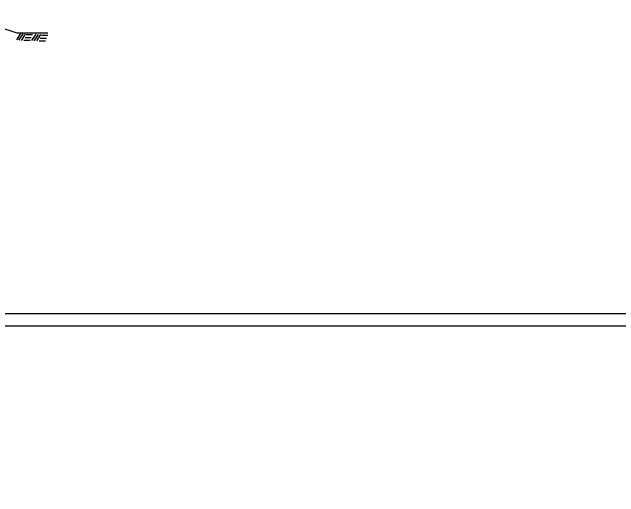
# Model space of a CAD drawing. Extents: x 2263886 to 2266026, y -3122850 to -3121850.
# Drawn here: x 2265547.8 to 2265645.6, y -3122366.7 to -3122288.6 of the extents above; entities that cross this region are included whole.
import ezdxf

# ---------------------------------------------------------------- set-up
doc = ezdxf.new("R2010")
doc.units = 0
for name, color, linetype in [('_CIVIL_CONSTRUCTION', 7, 'Continuous'), ('R_Border Prem', 7, 'Continuous'), ('R_Draft', 7, 'Continuous')]:
    doc.layers.add(name, color=color, linetype=linetype)

msp = doc.modelspace()

# ---------------------------------------------------------------- linework, layer by layer
at = {"layer": '_CIVIL_CONSTRUCTION'}
msp.add_line((2265525.695, -3122337.151), (2265692.362, -3122337.151), dxfattribs=at)
for points in [[(2265525.692, -3122337.151), (2265692.362, -3122337.151), (2265692.362, -3122443.82), (2265525.692, -3122443.82)], [(2265648.856, -3122339.098), (2265648.856, -3122344.038), (2265666.722, -3122344.038), (2265666.722, -3122345.498), (2265678.321, -3122345.498), (2265678.321, -3122357.664), (2265689.986, -3122357.664), (2265689.986, -3122441.828), (2265531.896, -3122441.828), (2265531.896, -3122339.098)]]:
    msp.add_lwpolyline(points, close=True, dxfattribs=at)
at = {"layer": 'R_Border Prem'}
for p, q in [((2265538.568, -3122288.562), (2265548.568, -3122291.896)), ((2265548.568, -3122291.896), (2265553.568, -3122291.896)), ((2265548.568, -3122293.034), (2265549.236, -3122292.027)), ((2265548.927, -3122293.073), (2265549.595, -3122292.066)), ((2265549.328, -3122293.112), (2265549.996, -3122292.104)), ((2265549.9, -3122292.664), (2265550.918, -3122292.664)), ((2265550.096, -3122292.179), (2265551.114, -3122292.179)), ((2265551.022, -3122293.123), (2265551.689, -3122292.116)), ((2265551.381, -3122293.162), (2265552.048, -3122292.155)), ((2265551.782, -3122293.2), (2265552.449, -3122292.193)), ((2265552.353, -3122292.753), (2265553.371, -3122292.753)), ((2265552.55, -3122292.267), (2265553.568, -3122292.267)), ((2265549.728, -3122293.092), (2265550.746, -3122293.092)), ((2265552.182, -3122293.18), (2265553.2, -3122293.18))]:
    msp.add_line(p, q, dxfattribs=at)
at = {"layer": 'R_Draft'}
for p, q in [((2265531.896, -3122339.098), (2265689.986, -3122339.098)), ((2265608.156, -3122339.228), (2265608.156, -3122339.228)), ((2265608.156, -3122339.228), (2265608.156, -3122339.228))]:
    msp.add_line(p, q, dxfattribs=at)

doc.saveas('drawing.dxf')
